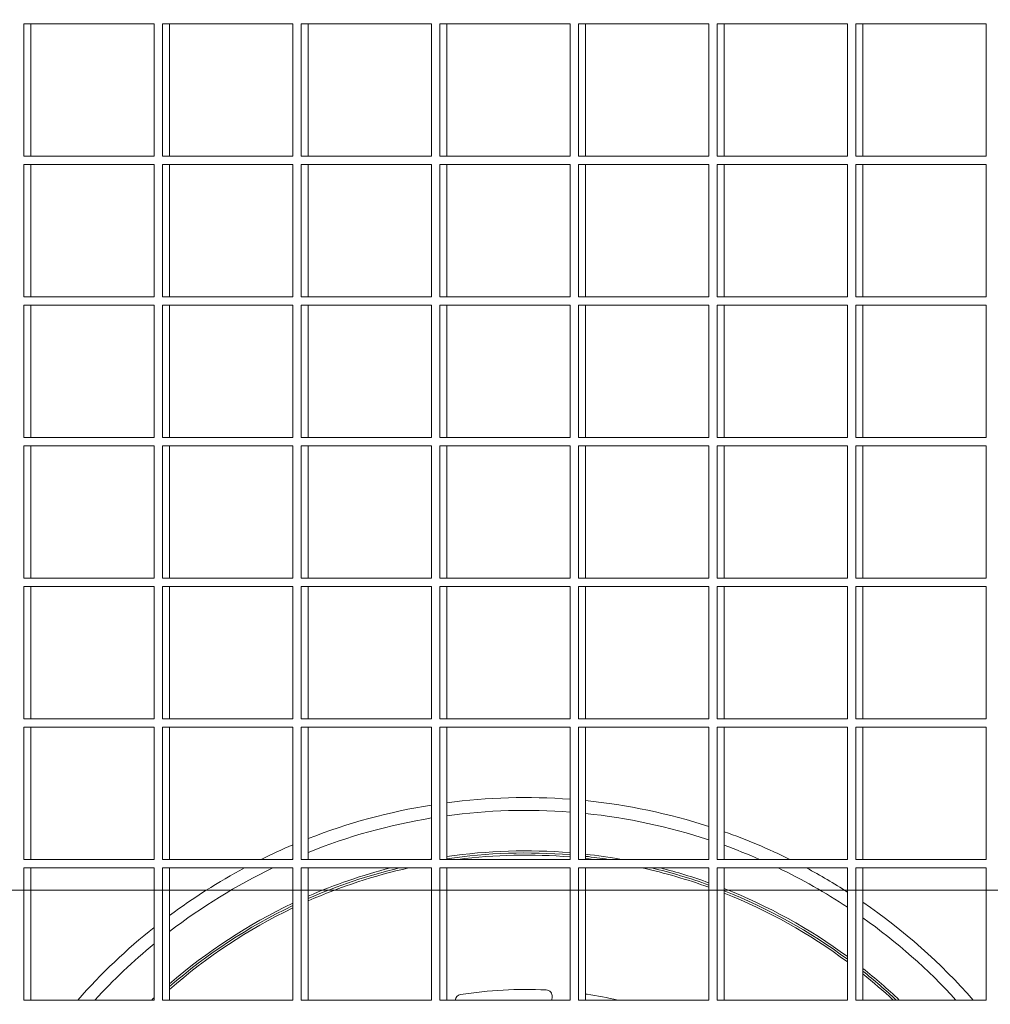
# Model space of a CAD drawing. Header units: metres. Extents: x 1306 to 1412, y -79 to 41.
# Tile 363 of 656: x 1360.715 to 1360.943, y -16.87 to -16.639. Entities that reach past the tile are written whole.
import ezdxf

# ---------------------------------------------------------------- set-up
doc = ezdxf.new("R2010")
doc.units = ezdxf.units.M
doc.header["$PDMODE"] = 65
doc.linetypes.add('AUSGEZOGEN', pattern=[0])
for name, color, linetype, lineweight in [('XR$3$Maßlinie 1_50', 7, 'AUSGEZOGEN', 25), ('XR$4$Möblierung', 4, 'AUSGEZOGEN', 13), ('XR$7$Allgemein', 4, 'AUSGEZOGEN', 13)]:
    doc.layers.add(name, color=color, linetype=linetype, lineweight=lineweight)
doc.styles.add('ARIAL', font='arial.ttf')
doc.dimstyles.new('DIMSTYLE_11', dxfattribs={"dimtxt": 0.15, "dimasz": 0.03000000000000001, "dimexe": 0, "dimexo": 0, "dimgap": 0.075, "dimtad": 2, "dimrnd": 0.005, "dimzin": 4, "dimdsep": 46, "dimtxsty": 'ARIAL', "dimblk1": 'ALL_ML_STRICH', "dimblk2": 'ALL_ML_STRICH', "dimsah": 1, "dimcen": 0, "dimclrd": 3, "dimclre": 3, "dimclrt": 3, "dimadec": 0, "dimazin": 0, "dimtfac": 1, "dimtdec": 0, "dimtix": 1, "dimtmove": 2, "dimatfit": 3, "dimfxl": 0, "dimtzin": 0, "dimlwd": 0, "dimlwe": 25, "dimarcsym": 0})
doc.dimstyles.new('DIMSTYLE_12', dxfattribs={"dimtxt": 0.15, "dimasz": 0.03000000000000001, "dimexe": 0, "dimexo": 0, "dimgap": 0.075, "dimtad": 2, "dimdec": 3, "dimrnd": 0.005, "dimzin": 4, "dimdsep": 46, "dimtxsty": 'ARIAL', "dimblk1": 'ALL_ML_STRICH', "dimblk2": 'ALL_ML_STRICH', "dimsah": 1, "dimcen": 0, "dimclrd": 3, "dimclre": 3, "dimclrt": 3, "dimadec": 0, "dimazin": 0, "dimtfac": 1, "dimtdec": 0, "dimtix": 1, "dimtmove": 2, "dimatfit": 3, "dimfxl": 0, "dimtzin": 0, "dimlwd": 0, "dimlwe": 25, "dimarcsym": 0})
doc.dimstyles.new('DIMSTYLE_24', dxfattribs={"dimtxt": 0.225, "dimasz": 0.15, "dimexe": 0, "dimexo": 0, "dimgap": 0.1125, "dimtad": 2, "dimrnd": 0.005, "dimzin": 4, "dimdsep": 46, "dimtxsty": 'ARIAL', "dimblk1": 'ALL_ML_STRICH', "dimblk2": 'ALL_ML_STRICH', "dimsah": 1, "dimcen": 0, "dimclrd": 3, "dimclre": 3, "dimclrt": 3, "dimadec": 0, "dimazin": 0, "dimtfac": 1, "dimtdec": 0, "dimtix": 1, "dimtmove": 2, "dimatfit": 3, "dimfxl": 0, "dimtzin": 0, "dimlwd": 0, "dimlwe": 25, "dimarcsym": 0})
doc.dimstyles.new('DIMSTYLE_6', dxfattribs={"dimtxt": 0.15, "dimasz": 0.15, "dimexe": 0, "dimexo": 0, "dimgap": 0.075, "dimtad": 2, "dimrnd": 0.005, "dimzin": 4, "dimdsep": 46, "dimtxsty": 'ARIAL', "dimblk1": 'ALL_ML_STRICH', "dimblk2": 'ALL_ML_STRICH', "dimsah": 1, "dimcen": 0, "dimclrd": 3, "dimclre": 3, "dimclrt": 3, "dimadec": 0, "dimazin": 0, "dimtfac": 1, "dimtdec": 0, "dimtix": 1, "dimtmove": 2, "dimatfit": 3, "dimfxl": 0, "dimtzin": 0, "dimlwd": 0, "dimlwe": 25, "dimarcsym": 0})
doc.dimstyles.new('DIMSTYLE_9', dxfattribs={"dimtxt": 0.15, "dimasz": 0.03000000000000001, "dimexe": 0, "dimexo": 0, "dimgap": 0.075, "dimtad": 2, "dimdec": 1, "dimlfac": 100, "dimrnd": 0.5, "dimzin": 4, "dimdsep": 46, "dimtxsty": 'ARIAL', "dimblk1": 'ALL_ML_STRICH', "dimblk2": 'ALL_ML_STRICH', "dimsah": 1, "dimcen": 0, "dimclrd": 3, "dimclre": 3, "dimclrt": 3, "dimadec": 0, "dimazin": 0, "dimtfac": 1, "dimtdec": 0, "dimtix": 1, "dimtmove": 2, "dimatfit": 3, "dimfxl": 0, "dimtvp": 1.2, "dimtzin": 0, "dimlwd": 0, "dimlwe": 25, "dimarcsym": 0})

# ---------------------------------------------------------------- blocks, each defined once
blk = doc.blocks.new('ALL_ML_STRICH')
at = {"color": 0, "linetype": 'ByBlock', "lineweight": -2}
for p, q in [((0, -0.5), (0, 0.5)), ((-0.3, -0.3), (0.3, 0.3)), ((-1, 0), (0.5, 0))]:
    blk.add_line(p, q, dxfattribs=at)
blk = doc.blocks.new('*D765')
at = {"layer": 'DEFPOINTS', "color": 3, "linetype": 'AUSGEZOGEN', "lineweight": 25, "transparency": 33554687}
for p in [(1342.770147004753, -10.15909497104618), (1342.770147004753, -20.11080697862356), (1361.060147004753, -20.30015715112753)]:
    blk.add_point(p, dxfattribs=at)
at = {"layer": 'XR$3$Maßlinie 1_50', "color": 3, "linetype": 'AUSGEZOGEN', "lineweight": -2, "transparency": 33554687}
for p, q in [((1342.770147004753, -10.20909497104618), (1342.770147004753, -10.15909497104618)), ((1342.770147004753, -10.15909497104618), (1361.060147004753, -10.15909497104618)), ((1361.060147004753, -10.20909497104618), (1361.060147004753, -10.15909497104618))]:
    blk.add_line(p, q, dxfattribs=at)
at = {"layer": 'XR$3$Maßlinie 1_50', "color": 3, "linetype": 'AUSGEZOGEN', "lineweight": 25, "transparency": 33554687, "xscale": 0.03000000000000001, "yscale": 0.03000000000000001, "zscale": 0.03000000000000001, "rotation": 180}
blk.add_blockref('ALL_ML_STRICH', (1342.770147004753, -10.15909497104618), dxfattribs=at)
at = {"layer": 'XR$3$Maßlinie 1_50', "color": 3, "linetype": 'AUSGEZOGEN', "lineweight": 25, "transparency": 33554687, "xscale": 0.03000000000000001, "yscale": 0.03000000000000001, "zscale": 0.03000000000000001}
blk.add_blockref('ALL_ML_STRICH', (1361.060147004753, -10.15909497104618), dxfattribs=at)
at = {"layer": 'XR$3$Maßlinie 1_50', "color": 3, "linetype": 'AUSGEZOGEN', "lineweight": 25, "transparency": 33554687, "insert": (1351.919076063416, -10.03153699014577), "char_height": 0.15, "width": 0.6, "attachment_point": 5, "style": 'ARIAL'}
blk.add_mtext('\\W0.80;\\A1;{\\A1;{18.29\\H0.099000;\\S^ ;}}', dxfattribs=at)
blk = doc.blocks.new('*D766')
at = {"layer": 'DEFPOINTS', "color": 3, "linetype": 'AUSGEZOGEN', "lineweight": 25, "transparency": 33554687}
for p in [(1361.060147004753, -10.15909497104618), (1361.240147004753, -20.27659746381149), (1361.060147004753, -20.30015715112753)]:
    blk.add_point(p, dxfattribs=at)
at = {"layer": 'XR$3$Maßlinie 1_50', "color": 3, "linetype": 'AUSGEZOGEN', "lineweight": -2, "transparency": 33554687}
for p, q in [((1361.060147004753, -10.20909497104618), (1361.060147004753, -10.15909497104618)), ((1361.060147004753, -10.15909497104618), (1361.240147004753, -10.15909497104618)), ((1361.240147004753, -10.20909497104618), (1361.240147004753, -10.15909497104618))]:
    blk.add_line(p, q, dxfattribs=at)
at = {"layer": 'XR$3$Maßlinie 1_50', "color": 3, "linetype": 'AUSGEZOGEN', "lineweight": 25, "transparency": 33554687, "xscale": 0.03000000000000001, "yscale": 0.03000000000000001, "zscale": 0.03000000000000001, "rotation": 180}
blk.add_blockref('ALL_ML_STRICH', (1361.060147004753, -10.15909497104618), dxfattribs=at)
at = {"layer": 'XR$3$Maßlinie 1_50', "color": 3, "linetype": 'AUSGEZOGEN', "lineweight": 25, "transparency": 33554687, "xscale": 0.03000000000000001, "yscale": 0.03000000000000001, "zscale": 0.03000000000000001}
blk.add_blockref('ALL_ML_STRICH', (1361.240147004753, -10.15909497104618), dxfattribs=at)
at = {"layer": 'XR$3$Maßlinie 1_50', "color": 3, "linetype": 'AUSGEZOGEN', "lineweight": 25, "transparency": 33554687, "insert": (1361.144597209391, -10.01653699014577), "char_height": 0.15, "width": 0.4799999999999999, "attachment_point": 5, "style": 'ARIAL'}
blk.add_mtext('\\W0.80;\\A1;{\\A1;{18\\H0.099000;\\S^ ;}}', dxfattribs=at)
blk = doc.blocks.new('*D782')
at = {"layer": 'DEFPOINTS', "color": 3, "linetype": 'AUSGEZOGEN', "lineweight": 25, "transparency": 33554687}
for p in [(1343.120147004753, -10.95909497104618), (1343.120147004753, -20.11122102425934), (1361.060147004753, -20.50340109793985)]:
    blk.add_point(p, dxfattribs=at)
at = {"layer": 'XR$3$Maßlinie 1_50', "color": 3, "linetype": 'AUSGEZOGEN', "lineweight": -2, "transparency": 33554687}
for p, q in [((1343.120147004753, -11.00909497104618), (1343.120147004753, -10.95909497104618)), ((1343.120147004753, -10.95909497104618), (1361.060147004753, -10.95909497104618)), ((1361.060147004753, -11.00909497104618), (1361.060147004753, -10.95909497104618))]:
    blk.add_line(p, q, dxfattribs=at)
at = {"layer": 'XR$3$Maßlinie 1_50', "color": 3, "linetype": 'AUSGEZOGEN', "lineweight": 25, "transparency": 33554687, "xscale": 0.03000000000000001, "yscale": 0.03000000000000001, "zscale": 0.03000000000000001, "rotation": 180}
blk.add_blockref('ALL_ML_STRICH', (1343.120147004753, -10.95909497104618), dxfattribs=at)
at = {"layer": 'XR$3$Maßlinie 1_50', "color": 3, "linetype": 'AUSGEZOGEN', "lineweight": 25, "transparency": 33554687, "xscale": 0.03000000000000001, "yscale": 0.03000000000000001, "zscale": 0.03000000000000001}
blk.add_blockref('ALL_ML_STRICH', (1361.060147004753, -10.95909497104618), dxfattribs=at)
at = {"layer": 'XR$3$Maßlinie 1_50', "color": 3, "linetype": 'AUSGEZOGEN', "lineweight": 25, "transparency": 33554687, "insert": (1352.094444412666, -10.83153699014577), "char_height": 0.15, "width": 0.6, "attachment_point": 5, "style": 'ARIAL'}
blk.add_mtext('\\W0.80;\\A1;{\\A1;{17.94\\H0.099000;\\S^ ;}}', dxfattribs=at)
blk = doc.blocks.new('*D783')
at = {"layer": 'DEFPOINTS', "color": 3, "linetype": 'AUSGEZOGEN', "lineweight": 25, "transparency": 33554687}
for p in [(1361.060147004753, -10.95909497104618), (1361.060147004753, -20.50340109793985), (1361.240147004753, -20.60164563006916)]:
    blk.add_point(p, dxfattribs=at)
at = {"layer": 'XR$3$Maßlinie 1_50', "color": 3, "linetype": 'AUSGEZOGEN', "lineweight": -2, "transparency": 33554687}
for p, q in [((1361.060147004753, -11.00909497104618), (1361.060147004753, -10.95909497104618)), ((1361.060147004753, -10.95909497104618), (1361.240147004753, -10.95909497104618)), ((1361.240147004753, -11.00909497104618), (1361.240147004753, -10.95909497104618))]:
    blk.add_line(p, q, dxfattribs=at)
at = {"layer": 'XR$3$Maßlinie 1_50', "color": 3, "linetype": 'AUSGEZOGEN', "lineweight": 25, "transparency": 33554687, "xscale": 0.03000000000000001, "yscale": 0.03000000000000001, "zscale": 0.03000000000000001, "rotation": 180}
blk.add_blockref('ALL_ML_STRICH', (1361.060147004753, -10.95909497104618), dxfattribs=at)
at = {"layer": 'XR$3$Maßlinie 1_50', "color": 3, "linetype": 'AUSGEZOGEN', "lineweight": 25, "transparency": 33554687, "xscale": 0.03000000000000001, "yscale": 0.03000000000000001, "zscale": 0.03000000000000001}
blk.add_blockref('ALL_ML_STRICH', (1361.240147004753, -10.95909497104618), dxfattribs=at)
at = {"layer": 'XR$3$Maßlinie 1_50', "color": 3, "linetype": 'AUSGEZOGEN', "lineweight": 25, "transparency": 33554687, "insert": (1361.144597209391, -10.81653699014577), "char_height": 0.15, "width": 0.4799999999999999, "attachment_point": 5, "style": 'ARIAL'}
blk.add_mtext('\\W0.80;\\A1;{\\A1;{18\\H0.099000;\\S^ ;}}', dxfattribs=at)
blk = doc.blocks.new('*D899')
at = {"layer": 'DEFPOINTS', "color": 3, "linetype": 'AUSGEZOGEN', "lineweight": 25, "transparency": 33554687}
for p in [(1342.770147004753, -8.559094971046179), (1361.240147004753, -14.91824644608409), (1342.770147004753, -18.60157549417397)]:
    blk.add_point(p, dxfattribs=at)
at = {"layer": 'XR$3$Maßlinie 1_50', "color": 3, "linetype": 'AUSGEZOGEN', "lineweight": -2, "transparency": 33554687}
for p, q in [((1342.770147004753, -9.15909497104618), (1342.770147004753, -8.559094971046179)), ((1342.770147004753, -8.559094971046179), (1361.240147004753, -8.559094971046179)), ((1361.240147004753, -9.15909497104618), (1361.240147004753, -8.559094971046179))]:
    blk.add_line(p, q, dxfattribs=at)
at = {"layer": 'XR$3$Maßlinie 1_50', "color": 3, "linetype": 'AUSGEZOGEN', "lineweight": 25, "transparency": 33554687, "xscale": 0.15, "yscale": 0.15, "zscale": 0.15, "rotation": 180}
blk.add_blockref('ALL_ML_STRICH', (1342.770147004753, -8.559094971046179), dxfattribs=at)
at = {"layer": 'XR$3$Maßlinie 1_50', "color": 3, "linetype": 'AUSGEZOGEN', "lineweight": 25, "transparency": 33554687, "xscale": 0.15, "yscale": 0.15, "zscale": 0.15}
blk.add_blockref('ALL_ML_STRICH', (1361.240147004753, -8.559094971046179), dxfattribs=at)
at = {"layer": 'XR$3$Maßlinie 1_50', "color": 3, "linetype": 'AUSGEZOGEN', "lineweight": 25, "transparency": 33554687, "insert": (1352.011101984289, -8.392604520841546), "char_height": 0.225, "width": 0.8999999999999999, "attachment_point": 5, "style": 'ARIAL'}
blk.add_mtext('\\W0.80;\\A1;{\\fArial|i0|b1;\\A1;{18.47\\H0.148500;\\S^ ;}}', dxfattribs=at)
blk = doc.blocks.new('*D929')
at = {"layer": 'DEFPOINTS', "color": 3, "linetype": 'AUSGEZOGEN', "lineweight": 25, "transparency": 33554687}
for p in [(1362.146242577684, -15.15824644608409), (1340.424074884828, -17.54324644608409), (1364.271242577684, -17.54324644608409)]:
    blk.add_point(p, dxfattribs=at)
at = {"layer": 'XR$3$Maßlinie 1_50', "color": 3, "linetype": 'AUSGEZOGEN', "lineweight": -2, "transparency": 33554687}
for p, q in [((1340.474074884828, -15.15824644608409), (1340.424074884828, -15.15824644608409)), ((1340.424074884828, -17.54324644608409), (1340.424074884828, -15.15824644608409)), ((1340.474074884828, -17.54324644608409), (1340.424074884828, -17.54324644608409))]:
    blk.add_line(p, q, dxfattribs=at)
at = {"layer": 'XR$3$Maßlinie 1_50', "color": 3, "linetype": 'AUSGEZOGEN', "lineweight": 25, "transparency": 33554687, "xscale": 0.03000000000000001, "yscale": 0.03000000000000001, "zscale": 0.03000000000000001}
for p, rotation in [((1340.424074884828, -15.15824644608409), 90), ((1340.424074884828, -17.54324644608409), 270)]:
    blk.add_blockref('ALL_ML_STRICH', p, dxfattribs=dict(at, rotation=rotation))
at = {"layer": 'XR$3$Maßlinie 1_50', "color": 3, "linetype": 'AUSGEZOGEN', "lineweight": 25, "transparency": 33554687, "insert": (1340.29641458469, -16.32984057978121), "char_height": 0.15, "width": 0.6, "attachment_point": 5, "rotation": 90, "style": 'ARIAL'}
blk.add_mtext('\\W0.80;\\A1;{\\A1;{2.38\\H0.099000;\\S5^ ;}}', dxfattribs=at)
blk = doc.blocks.new('*D938')
at = {"layer": 'DEFPOINTS', "color": 3, "linetype": 'AUSGEZOGEN', "lineweight": 25, "transparency": 33554687}
for p in [(1364.96914176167, -15.15824644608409), (1338.824074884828, -20.29324644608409), (1364.656959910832, -20.29324644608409)]:
    blk.add_point(p, dxfattribs=at)
at = {"layer": 'XR$3$Maßlinie 1_50', "color": 3, "linetype": 'AUSGEZOGEN', "lineweight": -2, "transparency": 33554687}
for p, q in [((1338.874074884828, -15.15824644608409), (1338.824074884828, -15.15824644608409)), ((1338.824074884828, -20.29324644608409), (1338.824074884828, -15.15824644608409)), ((1338.874074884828, -20.29324644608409), (1338.824074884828, -20.29324644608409))]:
    blk.add_line(p, q, dxfattribs=at)
at = {"layer": 'XR$3$Maßlinie 1_50', "color": 3, "linetype": 'AUSGEZOGEN', "lineweight": 25, "transparency": 33554687, "xscale": 0.03000000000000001, "yscale": 0.03000000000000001, "zscale": 0.03000000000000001}
for p, rotation in [((1338.824074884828, -15.15824644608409), 90), ((1338.824074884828, -20.29324644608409), 270)]:
    blk.add_blockref('ALL_ML_STRICH', p, dxfattribs=dict(at, rotation=rotation))
at = {"layer": 'XR$3$Maßlinie 1_50', "color": 3, "linetype": 'AUSGEZOGEN', "lineweight": 25, "transparency": 33554687, "insert": (1338.696414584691, -17.70484057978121), "char_height": 0.15, "width": 0.6, "attachment_point": 5, "rotation": 90, "style": 'ARIAL'}
blk.add_mtext('\\W0.80;\\A1;{\\A1;{5.13\\H0.099000;\\S5^ ;}}', dxfattribs=at)
blk = doc.blocks.new('*D963')
at = {"layer": 'DEFPOINTS', "color": 3, "linetype": 'AUSGEZOGEN', "lineweight": 25, "transparency": 33554687}
for p in [(1360.315868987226, -16.2182464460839), (1360.170906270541, -17.81824644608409), (1361.000147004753, -17.81824644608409)]:
    blk.add_point(p, dxfattribs=at)
at = {"layer": 'XR$3$Maßlinie 1_50', "color": 3, "linetype": 'AUSGEZOGEN', "lineweight": -2, "transparency": 33554687}
for p, q in [((1360.220906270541, -16.2182464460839), (1360.170906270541, -16.2182464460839)), ((1360.170906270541, -17.81824644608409), (1360.170906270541, -16.2182464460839)), ((1360.220906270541, -17.81824644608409), (1360.170906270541, -17.81824644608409))]:
    blk.add_line(p, q, dxfattribs=at)
at = {"layer": 'XR$3$Maßlinie 1_50', "color": 3, "linetype": 'AUSGEZOGEN', "lineweight": 25, "transparency": 33554687, "xscale": 0.15, "yscale": 0.15, "zscale": 0.15}
for p, rotation in [((1360.170906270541, -16.2182464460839), 90), ((1360.170906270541, -17.81824644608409), 270)]:
    blk.add_blockref('ALL_ML_STRICH', p, dxfattribs=dict(at, rotation=rotation))
at = {"layer": 'XR$3$Maßlinie 1_50', "color": 3, "linetype": 'AUSGEZOGEN', "lineweight": 25, "transparency": 33554687, "insert": (1360.043348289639, -17.00937332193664), "char_height": 0.15, "width": 0.4799999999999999, "attachment_point": 5, "rotation": 90, "style": 'ARIAL'}
blk.add_mtext('\\W0.80;\\A1;{\\A1;{1.60\\H0.099000;\\S^ ;}}', dxfattribs=at)
blk = doc.blocks.new('*D1085')
at = {"layer": 'DEFPOINTS', "color": 3, "linetype": 'AUSGEZOGEN', "lineweight": 25, "transparency": 33554687}
for p in [(1366.101203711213, -15.15824644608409), (1339.624074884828, -17.54324644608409), (1365.92579072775, -17.54324644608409)]:
    blk.add_point(p, dxfattribs=at)
at = {"layer": 'XR$3$Maßlinie 1_50', "color": 3, "linetype": 'AUSGEZOGEN', "lineweight": -2, "transparency": 33554687}
for p, q in [((1339.674074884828, -15.15824644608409), (1339.624074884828, -15.15824644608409)), ((1339.624074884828, -17.54324644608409), (1339.624074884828, -15.15824644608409)), ((1339.674074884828, -17.54324644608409), (1339.624074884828, -17.54324644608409))]:
    blk.add_line(p, q, dxfattribs=at)
at = {"layer": 'XR$3$Maßlinie 1_50', "color": 3, "linetype": 'AUSGEZOGEN', "lineweight": 25, "transparency": 33554687, "xscale": 0.03000000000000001, "yscale": 0.03000000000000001, "zscale": 0.03000000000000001}
for p, rotation in [((1339.624074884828, -15.15824644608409), 90), ((1339.624074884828, -17.54324644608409), 270)]:
    blk.add_blockref('ALL_ML_STRICH', p, dxfattribs=dict(at, rotation=rotation))
at = {"layer": 'XR$3$Maßlinie 1_50', "color": 3, "linetype": 'AUSGEZOGEN', "lineweight": 25, "transparency": 33554687, "insert": (1339.49641458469, -16.3298405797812), "char_height": 0.15, "width": 0.6, "attachment_point": 5, "rotation": 90, "style": 'ARIAL'}
blk.add_mtext('\\W0.80;\\A1;{\\A1;{2.38\\H0.099000;\\S5^ ;}}', dxfattribs=at)
blk = doc.blocks.new('COMPLEXOBJECT_326')
at = {"layer": 'XR$4$Möblierung', "color": 52, "linetype": 'AUSGEZOGEN', "lineweight": 13, "transparency": 33554687}
for p, q in [((1360.716413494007, -16.63999408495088), (1360.716413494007, -16.67099408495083)), ((1360.746991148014, -16.63999408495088), (1360.716413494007, -16.63999408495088)), ((1360.718058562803, -16.67099408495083), (1360.718058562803, -16.63999408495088)), ((1360.746991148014, -16.67099408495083), (1360.746991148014, -16.63999408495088)), ((1360.748963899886, -16.63999408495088), (1360.748963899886, -16.67099408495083)), ((1360.779541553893, -16.63999408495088), (1360.748963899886, -16.63999408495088)), ((1360.750608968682, -16.67099408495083), (1360.750608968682, -16.63999408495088)), ((1360.779541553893, -16.67099408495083), (1360.779541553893, -16.63999408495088)), ((1360.781514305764, -16.63999408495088), (1360.781514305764, -16.67099408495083)), ((1360.812091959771, -16.63999408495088), (1360.781514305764, -16.63999408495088)), ((1360.78315937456, -16.67099408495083), (1360.78315937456, -16.63999408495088)), ((1360.812091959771, -16.67099408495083), (1360.812091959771, -16.63999408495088)), ((1360.814064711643, -16.63999408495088), (1360.814064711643, -16.67099408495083)), ((1360.84464236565, -16.63999408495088), (1360.814064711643, -16.63999408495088)), ((1360.815709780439, -16.67099408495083), (1360.815709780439, -16.63999408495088)), ((1360.84464236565, -16.67099408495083), (1360.84464236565, -16.63999408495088)), ((1360.846615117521, -16.63999408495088), (1360.846615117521, -16.67099408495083)), ((1360.877192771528, -16.63999408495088), (1360.846615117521, -16.63999408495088)), ((1360.848260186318, -16.67099408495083), (1360.848260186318, -16.63999408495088)), ((1360.877192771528, -16.67099408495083), (1360.877192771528, -16.63999408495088)), ((1360.8791655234, -16.63999408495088), (1360.8791655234, -16.67099408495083)), ((1360.909743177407, -16.63999408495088), (1360.8791655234, -16.63999408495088)), ((1360.880810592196, -16.67099408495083), (1360.880810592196, -16.63999408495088)), ((1360.909743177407, -16.67099408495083), (1360.909743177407, -16.63999408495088)), ((1360.911715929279, -16.63999408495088), (1360.911715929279, -16.67099408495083)), ((1360.942293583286, -16.63999408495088), (1360.911715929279, -16.63999408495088)), ((1360.913360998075, -16.67099408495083), (1360.913360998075, -16.63999408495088)), ((1360.942293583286, -16.67099408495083), (1360.942293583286, -16.63999408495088)), ((1360.716413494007, -16.67099408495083), (1360.746991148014, -16.67099408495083)), ((1360.748963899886, -16.67099408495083), (1360.779541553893, -16.67099408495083)), ((1360.781514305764, -16.67099408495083), (1360.812091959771, -16.67099408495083)), ((1360.814064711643, -16.67099408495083), (1360.84464236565, -16.67099408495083)), ((1360.846615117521, -16.67099408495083), (1360.877192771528, -16.67099408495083)), ((1360.8791655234, -16.67099408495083), (1360.909743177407, -16.67099408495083)), ((1360.911715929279, -16.67099408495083), (1360.942293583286, -16.67099408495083)), ((1360.716413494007, -16.67299408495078), (1360.716413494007, -16.70399408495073)), ((1360.746991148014, -16.67299408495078), (1360.716413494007, -16.67299408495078)), ((1360.718058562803, -16.70399408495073), (1360.718058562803, -16.67299408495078)), ((1360.746991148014, -16.70399408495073), (1360.746991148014, -16.67299408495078)), ((1360.748963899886, -16.67299408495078), (1360.748963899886, -16.70399408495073)), ((1360.779541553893, -16.67299408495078), (1360.748963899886, -16.67299408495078)), ((1360.750608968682, -16.70399408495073), (1360.750608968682, -16.67299408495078)), ((1360.779541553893, -16.70399408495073), (1360.779541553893, -16.67299408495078)), ((1360.781514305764, -16.67299408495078), (1360.781514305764, -16.70399408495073)), ((1360.812091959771, -16.67299408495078), (1360.781514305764, -16.67299408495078)), ((1360.78315937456, -16.70399408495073), (1360.78315937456, -16.67299408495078)), ((1360.812091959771, -16.70399408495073), (1360.812091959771, -16.67299408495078)), ((1360.814064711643, -16.67299408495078), (1360.814064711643, -16.70399408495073)), ((1360.84464236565, -16.67299408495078), (1360.814064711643, -16.67299408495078)), ((1360.815709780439, -16.70399408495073), (1360.815709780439, -16.67299408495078)), ((1360.84464236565, -16.70399408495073), (1360.84464236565, -16.67299408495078)), ((1360.846615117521, -16.67299408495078), (1360.846615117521, -16.70399408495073)), ((1360.877192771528, -16.67299408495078), (1360.846615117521, -16.67299408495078)), ((1360.848260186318, -16.70399408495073), (1360.848260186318, -16.67299408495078)), ((1360.877192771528, -16.70399408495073), (1360.877192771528, -16.67299408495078)), ((1360.8791655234, -16.67299408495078), (1360.8791655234, -16.70399408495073)), ((1360.909743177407, -16.67299408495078), (1360.8791655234, -16.67299408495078)), ((1360.880810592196, -16.70399408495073), (1360.880810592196, -16.67299408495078)), ((1360.909743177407, -16.70399408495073), (1360.909743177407, -16.67299408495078)), ((1360.911715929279, -16.67299408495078), (1360.911715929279, -16.70399408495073)), ((1360.942293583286, -16.67299408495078), (1360.911715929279, -16.67299408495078)), ((1360.913360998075, -16.70399408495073), (1360.913360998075, -16.67299408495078)), ((1360.942293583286, -16.70399408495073), (1360.942293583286, -16.67299408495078)), ((1360.716413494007, -16.70399408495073), (1360.746991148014, -16.70399408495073)), ((1360.748963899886, -16.70399408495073), (1360.779541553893, -16.70399408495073)), ((1360.781514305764, -16.70399408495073), (1360.812091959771, -16.70399408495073)), ((1360.814064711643, -16.70399408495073), (1360.84464236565, -16.70399408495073)), ((1360.846615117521, -16.70399408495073), (1360.877192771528, -16.70399408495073)), ((1360.8791655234, -16.70399408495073), (1360.909743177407, -16.70399408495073)), ((1360.911715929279, -16.70399408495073), (1360.942293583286, -16.70399408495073)), ((1360.716413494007, -16.70599408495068), (1360.716413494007, -16.73699408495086)), ((1360.746991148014, -16.70599408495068), (1360.716413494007, -16.70599408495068)), ((1360.718058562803, -16.73699408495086), (1360.718058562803, -16.70599408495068)), ((1360.746991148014, -16.73699408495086), (1360.746991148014, -16.70599408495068)), ((1360.748963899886, -16.70599408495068), (1360.748963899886, -16.73699408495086)), ((1360.779541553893, -16.70599408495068), (1360.748963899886, -16.70599408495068)), ((1360.750608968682, -16.73699408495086), (1360.750608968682, -16.70599408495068)), ((1360.779541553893, -16.73699408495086), (1360.779541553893, -16.70599408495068)), ((1360.781514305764, -16.70599408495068), (1360.781514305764, -16.73699408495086)), ((1360.812091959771, -16.70599408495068), (1360.781514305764, -16.70599408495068)), ((1360.78315937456, -16.73699408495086), (1360.78315937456, -16.70599408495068)), ((1360.812091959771, -16.73699408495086), (1360.812091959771, -16.70599408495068)), ((1360.814064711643, -16.70599408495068), (1360.814064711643, -16.73699408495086)), ((1360.84464236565, -16.70599408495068), (1360.814064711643, -16.70599408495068)), ((1360.815709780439, -16.73699408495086), (1360.815709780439, -16.70599408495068)), ((1360.84464236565, -16.73699408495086), (1360.84464236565, -16.70599408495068)), ((1360.846615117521, -16.70599408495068), (1360.846615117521, -16.73699408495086)), ((1360.877192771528, -16.70599408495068), (1360.846615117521, -16.70599408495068)), ((1360.848260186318, -16.73699408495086), (1360.848260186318, -16.70599408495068)), ((1360.877192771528, -16.73699408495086), (1360.877192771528, -16.70599408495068)), ((1360.8791655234, -16.70599408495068), (1360.8791655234, -16.73699408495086)), ((1360.909743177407, -16.70599408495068), (1360.8791655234, -16.70599408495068)), ((1360.880810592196, -16.73699408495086), (1360.880810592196, -16.70599408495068)), ((1360.909743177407, -16.73699408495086), (1360.909743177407, -16.70599408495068)), ((1360.911715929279, -16.70599408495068), (1360.911715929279, -16.73699408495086)), ((1360.942293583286, -16.70599408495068), (1360.911715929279, -16.70599408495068)), ((1360.913360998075, -16.73699408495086), (1360.913360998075, -16.70599408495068)), ((1360.942293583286, -16.73699408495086), (1360.942293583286, -16.70599408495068)), ((1360.716413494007, -16.73699408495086), (1360.746991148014, -16.73699408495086)), ((1360.748963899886, -16.73699408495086), (1360.779541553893, -16.73699408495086)), ((1360.781514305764, -16.73699408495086), (1360.812091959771, -16.73699408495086)), ((1360.814064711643, -16.73699408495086), (1360.84464236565, -16.73699408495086)), ((1360.846615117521, -16.73699408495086), (1360.877192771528, -16.73699408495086)), ((1360.8791655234, -16.73699408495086), (1360.909743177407, -16.73699408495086)), ((1360.911715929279, -16.73699408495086), (1360.942293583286, -16.73699408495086)), ((1360.716413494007, -16.73899408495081), (1360.716413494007, -16.76999408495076)), ((1360.746991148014, -16.73899408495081), (1360.716413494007, -16.73899408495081)), ((1360.718058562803, -16.76999408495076), (1360.718058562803, -16.73899408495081)), ((1360.746991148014, -16.76999408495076), (1360.746991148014, -16.73899408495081)), ((1360.748963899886, -16.73899408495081), (1360.748963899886, -16.76999408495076)), ((1360.779541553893, -16.73899408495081), (1360.748963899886, -16.73899408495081)), ((1360.750608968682, -16.76999408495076), (1360.750608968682, -16.73899408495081)), ((1360.779541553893, -16.76999408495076), (1360.779541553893, -16.73899408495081)), ((1360.781514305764, -16.73899408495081), (1360.781514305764, -16.76999408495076)), ((1360.812091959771, -16.73899408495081), (1360.781514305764, -16.73899408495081)), ((1360.78315937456, -16.76999408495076), (1360.78315937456, -16.73899408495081)), ((1360.812091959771, -16.76999408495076), (1360.812091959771, -16.73899408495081)), ((1360.814064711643, -16.73899408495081), (1360.814064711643, -16.76999408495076)), ((1360.84464236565, -16.73899408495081), (1360.814064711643, -16.73899408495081)), ((1360.815709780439, -16.76999408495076), (1360.815709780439, -16.73899408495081)), ((1360.84464236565, -16.76999408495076), (1360.84464236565, -16.73899408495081)), ((1360.846615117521, -16.73899408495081), (1360.846615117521, -16.76999408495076)), ((1360.877192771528, -16.73899408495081), (1360.846615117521, -16.73899408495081)), ((1360.848260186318, -16.76999408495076), (1360.848260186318, -16.73899408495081)), ((1360.877192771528, -16.76999408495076), (1360.877192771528, -16.73899408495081)), ((1360.8791655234, -16.73899408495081), (1360.8791655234, -16.76999408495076)), ((1360.909743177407, -16.73899408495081), (1360.8791655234, -16.73899408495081)), ((1360.880810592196, -16.76999408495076), (1360.880810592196, -16.73899408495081)), ((1360.909743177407, -16.76999408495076), (1360.909743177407, -16.73899408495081)), ((1360.911715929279, -16.73899408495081), (1360.911715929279, -16.76999408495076)), ((1360.942293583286, -16.73899408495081), (1360.911715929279, -16.73899408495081)), ((1360.913360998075, -16.76999408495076), (1360.913360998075, -16.73899408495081)), ((1360.942293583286, -16.76999408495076), (1360.942293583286, -16.73899408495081)), ((1360.716413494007, -16.76999408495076), (1360.746991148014, -16.76999408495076)), ((1360.748963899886, -16.76999408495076), (1360.779541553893, -16.76999408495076)), ((1360.781514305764, -16.76999408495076), (1360.812091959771, -16.76999408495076)), ((1360.814064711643, -16.76999408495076), (1360.84464236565, -16.76999408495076)), ((1360.846615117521, -16.76999408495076), (1360.877192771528, -16.76999408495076)), ((1360.8791655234, -16.76999408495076), (1360.909743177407, -16.76999408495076)), ((1360.911715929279, -16.76999408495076), (1360.942293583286, -16.76999408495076)), ((1360.716413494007, -16.77199408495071), (1360.716413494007, -16.80299408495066)), ((1360.746991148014, -16.77199408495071), (1360.716413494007, -16.77199408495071)), ((1360.718058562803, -16.80299408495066), (1360.718058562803, -16.77199408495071)), ((1360.746991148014, -16.80299408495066), (1360.746991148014, -16.77199408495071)), ((1360.748963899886, -16.77199408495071), (1360.748963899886, -16.80299408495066)), ((1360.779541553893, -16.77199408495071), (1360.748963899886, -16.77199408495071)), ((1360.750608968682, -16.80299408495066), (1360.750608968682, -16.77199408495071)), ((1360.779541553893, -16.80299408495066), (1360.779541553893, -16.77199408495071)), ((1360.781514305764, -16.77199408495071), (1360.781514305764, -16.80299408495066)), ((1360.812091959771, -16.77199408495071), (1360.781514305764, -16.77199408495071)), ((1360.78315937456, -16.80299408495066), (1360.78315937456, -16.77199408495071)), ((1360.812091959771, -16.80299408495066), (1360.812091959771, -16.77199408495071)), ((1360.814064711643, -16.77199408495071), (1360.814064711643, -16.80299408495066)), ((1360.84464236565, -16.77199408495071), (1360.814064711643, -16.77199408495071)), ((1360.815709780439, -16.80299408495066), (1360.815709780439, -16.77199408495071)), ((1360.84464236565, -16.80299408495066), (1360.84464236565, -16.77199408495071)), ((1360.846615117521, -16.77199408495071), (1360.846615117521, -16.80299408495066)), ((1360.877192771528, -16.77199408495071), (1360.846615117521, -16.77199408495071)), ((1360.848260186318, -16.80299408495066), (1360.848260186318, -16.77199408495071)), ((1360.877192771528, -16.80299408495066), (1360.877192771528, -16.77199408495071)), ((1360.8791655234, -16.77199408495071), (1360.8791655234, -16.80299408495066)), ((1360.909743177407, -16.77199408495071), (1360.8791655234, -16.77199408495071)), ((1360.880810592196, -16.80299408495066), (1360.880810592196, -16.77199408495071)), ((1360.909743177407, -16.80299408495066), (1360.909743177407, -16.77199408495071)), ((1360.911715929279, -16.77199408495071), (1360.911715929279, -16.80299408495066)), ((1360.942293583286, -16.77199408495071), (1360.911715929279, -16.77199408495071)), ((1360.913360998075, -16.80299408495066), (1360.913360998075, -16.77199408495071)), ((1360.942293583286, -16.80299408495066), (1360.942293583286, -16.77199408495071)), ((1360.716413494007, -16.80299408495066), (1360.746991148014, -16.80299408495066)), ((1360.716413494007, -16.80499408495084), (1360.716413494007, -16.83599408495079)), ((1360.746991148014, -16.80499408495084), (1360.716413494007, -16.80499408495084)), ((1360.718058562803, -16.83599408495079), (1360.718058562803, -16.80499408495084)), ((1360.746991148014, -16.83599408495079), (1360.746991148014, -16.80499408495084)), ((1360.748963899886, -16.80299408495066), (1360.779541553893, -16.80299408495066)), ((1360.748963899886, -16.80499408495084), (1360.748963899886, -16.83599408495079)), ((1360.779541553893, -16.80499408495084), (1360.748963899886, -16.80499408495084)), ((1360.750608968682, -16.83599408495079), (1360.750608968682, -16.80499408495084)), ((1360.779541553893, -16.83599408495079), (1360.779541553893, -16.80499408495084)), ((1360.781514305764, -16.80299408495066), (1360.812091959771, -16.80299408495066)), ((1360.781514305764, -16.80499408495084), (1360.781514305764, -16.83599408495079)), ((1360.812091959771, -16.80499408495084), (1360.781514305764, -16.80499408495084)), ((1360.78315937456, -16.83599408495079), (1360.78315937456, -16.80499408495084)), ((1360.812091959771, -16.83599408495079), (1360.812091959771, -16.80499408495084)), ((1360.814064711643, -16.80299408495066), (1360.84464236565, -16.80299408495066)), ((1360.814064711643, -16.80499408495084), (1360.814064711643, -16.83599408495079)), ((1360.84464236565, -16.80499408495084), (1360.814064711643, -16.80499408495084)), ((1360.815709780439, -16.83599408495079), (1360.815709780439, -16.80499408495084)), ((1360.84464236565, -16.83599408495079), (1360.84464236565, -16.80499408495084)), ((1360.846615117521, -16.80299408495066), (1360.877192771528, -16.80299408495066)), ((1360.846615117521, -16.80499408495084), (1360.846615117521, -16.83599408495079)), ((1360.877192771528, -16.80499408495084), (1360.846615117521, -16.80499408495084)), ((1360.848260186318, -16.83599408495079), (1360.848260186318, -16.80499408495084)), ((1360.877192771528, -16.83599408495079), (1360.877192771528, -16.80499408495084)), ((1360.8791655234, -16.80299408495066), (1360.909743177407, -16.80299408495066)), ((1360.8791655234, -16.80499408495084), (1360.8791655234, -16.83599408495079)), ((1360.909743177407, -16.80499408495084), (1360.8791655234, -16.80499408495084)), ((1360.880810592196, -16.83599408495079), (1360.880810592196, -16.80499408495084)), ((1360.909743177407, -16.83599408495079), (1360.909743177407, -16.80499408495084)), ((1360.911715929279, -16.80299408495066), (1360.942293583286, -16.80299408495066)), ((1360.911715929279, -16.80499408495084), (1360.911715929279, -16.83599408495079)), ((1360.942293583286, -16.80499408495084), (1360.911715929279, -16.80499408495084)), ((1360.913360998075, -16.83599408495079), (1360.913360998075, -16.80499408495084)), ((1360.942293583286, -16.83599408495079), (1360.942293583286, -16.80499408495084)), ((1360.716413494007, -16.83599408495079), (1360.746991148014, -16.83599408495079)), ((1360.748963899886, -16.83599408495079), (1360.779541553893, -16.83599408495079)), ((1360.781514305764, -16.83599408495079), (1360.812091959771, -16.83599408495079)), ((1360.814064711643, -16.83599408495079), (1360.84464236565, -16.83599408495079)), ((1360.846615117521, -16.83599408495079), (1360.877192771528, -16.83599408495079)), ((1360.8791655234, -16.83599408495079), (1360.909743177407, -16.83599408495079)), ((1360.911715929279, -16.83599408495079), (1360.942293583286, -16.83599408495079)), ((1360.716413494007, -16.83799408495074), (1360.716413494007, -16.8689940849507)), ((1360.746991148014, -16.83799408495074), (1360.716413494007, -16.83799408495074)), ((1360.718058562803, -16.8689940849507), (1360.718058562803, -16.83799408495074)), ((1360.746991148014, -16.8689940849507), (1360.746991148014, -16.83799408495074)), ((1360.748963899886, -16.83799408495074), (1360.748963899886, -16.8689940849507)), ((1360.779541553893, -16.83799408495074), (1360.748963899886, -16.83799408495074)), ((1360.750608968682, -16.8689940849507), (1360.750608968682, -16.83799408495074)), ((1360.779541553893, -16.8689940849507), (1360.779541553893, -16.83799408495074)), ((1360.781514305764, -16.83799408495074), (1360.781514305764, -16.8689940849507)), ((1360.812091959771, -16.83799408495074), (1360.781514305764, -16.83799408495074)), ((1360.78315937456, -16.8689940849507), (1360.78315937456, -16.83799408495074)), ((1360.812091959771, -16.8689940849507), (1360.812091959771, -16.83799408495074)), ((1360.814064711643, -16.83799408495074), (1360.814064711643, -16.8689940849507)), ((1360.84464236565, -16.83799408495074), (1360.814064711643, -16.83799408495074)), ((1360.815709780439, -16.8689940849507), (1360.815709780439, -16.83799408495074)), ((1360.84464236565, -16.8689940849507), (1360.84464236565, -16.83799408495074)), ((1360.846615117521, -16.83799408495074), (1360.846615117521, -16.8689940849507)), ((1360.877192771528, -16.83799408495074), (1360.846615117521, -16.83799408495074)), ((1360.848260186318, -16.8689940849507), (1360.848260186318, -16.83799408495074)), ((1360.877192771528, -16.8689940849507), (1360.877192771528, -16.83799408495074)), ((1360.8791655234, -16.83799408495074), (1360.8791655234, -16.8689940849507)), ((1360.909743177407, -16.83799408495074), (1360.8791655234, -16.83799408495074)), ((1360.880810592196, -16.8689940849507), (1360.880810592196, -16.83799408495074)), ((1360.909743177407, -16.8689940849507), (1360.909743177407, -16.83799408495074)), ((1360.911715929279, -16.83799408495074), (1360.911715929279, -16.8689940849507)), ((1360.942293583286, -16.83799408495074), (1360.911715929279, -16.83799408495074)), ((1360.913360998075, -16.8689940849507), (1360.913360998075, -16.83799408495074)), ((1360.942293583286, -16.8689940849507), (1360.942293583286, -16.83799408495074)), ((1360.716413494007, -16.8689940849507), (1360.746991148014, -16.8689940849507)), ((1360.748963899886, -16.8689940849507), (1360.779541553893, -16.8689940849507)), ((1360.781514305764, -16.8689940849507), (1360.812091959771, -16.8689940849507)), ((1360.814064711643, -16.8689940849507), (1360.84464236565, -16.8689940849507)), ((1360.840358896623, -16.8689940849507), (1360.840433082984, -16.86826879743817)), ((1360.846615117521, -16.8689940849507), (1360.877192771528, -16.8689940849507)), ((1360.8791655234, -16.8689940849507), (1360.909743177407, -16.8689940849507)), ((1360.911715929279, -16.8689940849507), (1360.942293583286, -16.8689940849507))]:
    blk.add_line(p, q, dxfattribs=at)
for centre, radius, start, end in [((1360.834164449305, -16.96149408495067), 0.1399999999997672, 99.07113737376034, 111.3658610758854), ((1360.834164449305, -16.96149408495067), 0.1399999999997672, 85.70784102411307, 97.5747216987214), ((1360.834164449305, -16.96149408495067), 0.1399999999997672, 72.10068995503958, 84.22144986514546), ((1360.834164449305, -16.96149408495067), 0.1369999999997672, 85.61367008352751, 97.74159722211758), ((1360.834164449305, -16.96149408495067), 0.1369999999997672, 71.69499777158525, 84.09446714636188), ((1360.834164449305, -16.96149408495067), 0.1369999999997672, 99.271508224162, 111.8575229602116), ((1360.834164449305, -16.96149408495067), 0.14, 63.69251895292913, 70.53768810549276), ((1360.834164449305, -16.96149408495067), 0.1399999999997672, 112.9646756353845, 116.3074810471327), ((1360.834164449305, -16.96149408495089), 0.137, 66.3564829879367, 70.0937087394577), ((1360.834164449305, -16.96149408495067), 0.1274999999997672, 85.28613192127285, 98.32236827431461), ((1360.834164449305, -16.96149408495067), 0.1269999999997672, 85.2675311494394, 98.35536728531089), ((1360.834164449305, -16.96149408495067), 0.1264999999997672, 85.24878282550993, 97.2090639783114), ((1360.834164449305, -16.96149408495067), 0.1275, 79.83828803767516, 83.65270165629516), ((1360.834164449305, -16.96149408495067), 0.1269999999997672, 81.18525439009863, 83.62760895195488), ((1360.834164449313, -16.96149408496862), 0.1370000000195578, 113.497388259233, 113.6435170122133), ((1360.834164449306, -16.96149408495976), 0.1275000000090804, 99.96913060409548, 100.1617119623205), ((1360.834164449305, -16.96149408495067), 0.1264999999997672, 82.79093602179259, 83.60231663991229), ((1360.834164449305, -16.96149408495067), 0.137, 115.6493730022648, 127.5818402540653), ((1360.834164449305, -16.96149408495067), 0.1399999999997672, 118.0980547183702, 126.6428319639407), ((1360.834164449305, -16.96149408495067), 0.1275, 104.3897925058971, 113.5806667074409), ((1360.834164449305, -16.96149408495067), 0.1269999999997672, 103.4825570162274, 113.6791639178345), ((1360.834164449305, -16.96149408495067), 0.1264999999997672, 102.5030233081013, 113.778514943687), ((1360.834164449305, -16.96149408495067), 0.1265, 70.11430126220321, 77.4969766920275), ((1360.834164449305, -16.96149408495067), 0.1269999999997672, 70.19587323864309, 76.51744298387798), ((1360.834164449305, -16.96149408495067), 0.1274999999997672, 70.27676412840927, 75.61020749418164), ((1360.834164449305, -16.96149408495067), 0.1369999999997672, 56.51837348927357, 64.35062699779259), ((1360.834164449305, -16.96149408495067), 0.1399999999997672, 57.32670391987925, 61.90194528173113), ((1360.834164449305, -16.96149408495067), 0.1274999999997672, 53.64586819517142, 68.539968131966), ((1360.834164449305, -16.96149408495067), 0.1269999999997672, 53.47966164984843, 68.45126688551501), ((1360.834164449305, -16.96149408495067), 0.1265, 53.31177916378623, 68.36180954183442), ((1360.834164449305, -16.96149408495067), 0.1274999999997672, 115.3670055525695, 130.9452158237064), ((1360.834164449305, -16.96149408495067), 0.1399999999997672, 41.35437105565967, 55.54980556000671), ((1360.834164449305, -16.96149408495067), 0.1269999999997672, 115.4740042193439, 131.1412171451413), ((1360.834164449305, -16.96149408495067), 0.1264999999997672, 115.5819451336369, 131.339362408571), ((1360.834164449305, -16.96149408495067), 0.137, 42.46832255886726, 54.68459769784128), ((1360.834164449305, -16.96149408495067), 0.1399999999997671, 128.5111144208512, 138.6456289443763), ((1360.834164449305, -16.96149408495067), 0.137, 129.5165789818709, 137.5316774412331), ((1360.834164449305, -16.96149408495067), 0.1275, 46.5096416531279, 51.5998814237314), ((1360.834164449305, -16.96149408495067), 0.1269999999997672, 46.74795021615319, 51.42087103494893), ((1360.834164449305, -16.96149408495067), 0.1264999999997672, 46.98921356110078, 51.23999295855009), ((1360.834164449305, -16.96149408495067), 0.095, 87.07178779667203, 99.24778449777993), ((1360.83894086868, -16.86811616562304), 0.0015, 354.1597861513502, 87.07178779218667), ((1360.848391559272, -16.86908283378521), 0.0015, 81.2477845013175, 95.02451473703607), ((1360.834164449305, -16.96149408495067), 0.09499999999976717, 76.82644889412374, 81.24778449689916), ((1360.834164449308, -16.96149408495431), 0.1275000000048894, 133.1344103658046, 133.4903583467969), ((1360.819138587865, -16.86920934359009), 0.0015, 99.24778450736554, 171.7492394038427)]:
    blk.add_arc(centre, radius, start, end, dxfattribs=at)

msp = doc.modelspace()

# ---------------------------------------------------------------- linework, layer by layer
at = {"layer": 'XR$7$Allgemein', "color": 52, "linetype": 'AUSGEZOGEN', "lineweight": 13, "transparency": 33554687}
msp.add_lwpolyline([(1360.130147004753, -16.84324644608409), (1361.130147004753, -16.84324644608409), (1361.130147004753, -15.19324644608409), (1360.130147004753, -15.19324644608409), (1360.130147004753, -16.84324644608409)], close=True, dxfattribs=at)

# ---------------------------------------------------------------- block references
at = {"layer": 'XR$4$Möblierung', "color": 52, "linetype": 'AUSGEZOGEN', "lineweight": 13, "transparency": 33554687}
msp.add_blockref('COMPLEXOBJECT_326', (0, 0), dxfattribs=at)

# ---------------------------------------------------------------- dimensions: what is measured, and where the dimension line sits
at = {"layer": 'XR$3$Maßlinie 1_50', "color": 3, "linetype": 'AUSGEZOGEN', "lineweight": 25, "transparency": 33554687}
for base, p1, p2, dimstyle, picture, middle in [((1361.240147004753, -8.559094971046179), (1342.770147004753, -9.15909497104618), (1361.240147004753, -9.15909497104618), 'DIMSTYLE_24', '*D899', (1352.011101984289, -8.392604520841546)), ((1361.240147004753, -10.15909497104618), (1361.060147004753, -10.20909497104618), (1361.240147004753, -10.20909497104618), 'DIMSTYLE_9', '*D766', (1361.144597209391, -10.01653699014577)), ((1361.060147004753, -10.15909497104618), (1342.770147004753, -10.20909497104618), (1361.060147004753, -10.20909497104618), 'DIMSTYLE_11', '*D765', (1351.919076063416, -10.03153699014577)), ((1361.240147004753, -10.95909497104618), (1361.060147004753, -11.00909497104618), (1361.240147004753, -11.00909497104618), 'DIMSTYLE_9', '*D783', (1361.144597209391, -10.81653699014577)), ((1361.060147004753, -10.95909497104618), (1343.120147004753, -11.00909497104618), (1361.060147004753, -11.00909497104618), 'DIMSTYLE_11', '*D782', (1352.094444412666, -10.83153699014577))]:
    dim = msp.add_linear_dim(base=base, p1=p1, p2=p2, dimstyle=dimstyle, override={"dimpost": '<>', "dimclrd": 3, "dimclre": 3, "dimclrt": 3, "dimlwd": 0, "dimlwe": 25}, dxfattribs=at)
    dim.commit()
    dim.dimension.update_dxf_attribs({"geometry": picture, "text_midpoint": middle, "dimtype": 160})
for base, p1, p2, dimstyle, picture, middle in [((1338.824074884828, -15.15824644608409), (1338.874074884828, -20.29324644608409), (1338.874074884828, -15.15824644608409), 'DIMSTYLE_12', '*D938', (1338.696414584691, -17.70484057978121)), ((1339.624074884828, -15.15824644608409), (1339.674074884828, -17.54324644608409), (1339.674074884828, -15.15824644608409), 'DIMSTYLE_12', '*D1085', (1339.49641458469, -16.3298405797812)), ((1340.424074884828, -15.15824644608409), (1340.474074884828, -17.54324644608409), (1340.474074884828, -15.15824644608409), 'DIMSTYLE_12', '*D929', (1340.29641458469, -16.32984057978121)), ((1360.170906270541, -16.2182464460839), (1360.220906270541, -17.81824644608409), (1360.220906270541, -16.2182464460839), 'DIMSTYLE_6', '*D963', (1360.043348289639, -17.00937332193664))]:
    dim = msp.add_linear_dim(base=base, p1=p1, p2=p2, angle=90, dimstyle=dimstyle, override={"dimpost": '<>', "dimclrd": 3, "dimclre": 3, "dimclrt": 3, "dimlwd": 0, "dimlwe": 25}, dxfattribs=at)
    dim.commit()
    dim.dimension.update_dxf_attribs({"geometry": picture, "text_midpoint": middle, "dimtype": 160})

doc.saveas('drawing.dxf')
